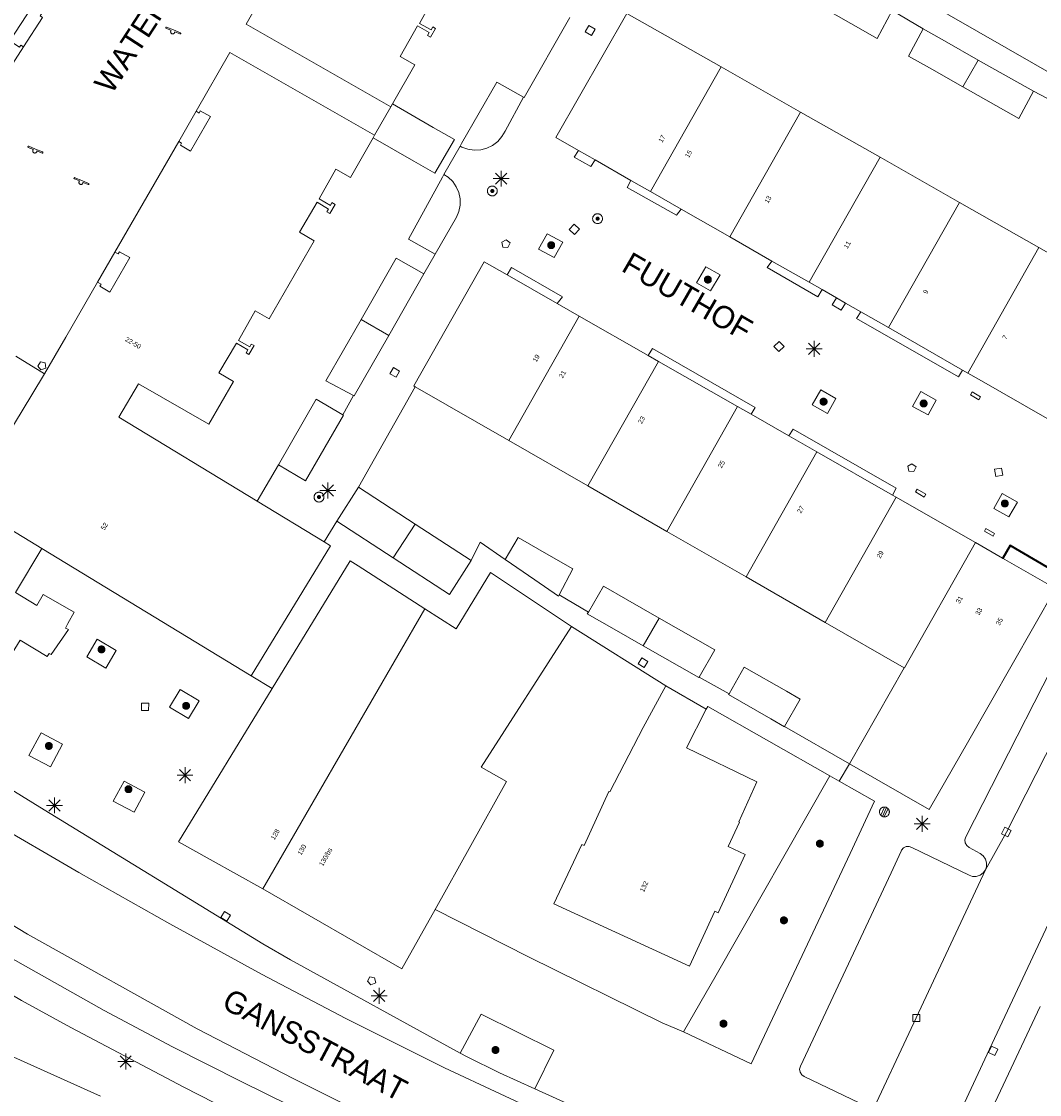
# Model space of a CAD drawing. Header units: metres. Extents: x 135779 to 137489, y 452643 to 455118.
# Tile 435 of 489: x 137249 to 137313, y 454522 to 454590. Entities that reach past the tile are written whole.
import ezdxf
from ezdxf.enums import TextEntityAlignment as Align

# ---------------------------------------------------------------- set-up
doc = ezdxf.new("R2010")
doc.units = ezdxf.units.M
for name, color, linetype, lineweight in [('KTop_BTD_Groenvoorziening_heesters', 62, 'Continuous', 13), ('KTop_GBI_Toegangstrap', 40, 'Continuous', 40), ('KTop_NAR_Huisnummer (t)', 7, 'Continuous', 13), ('KTop_NAR_Huisnummer tijdelijk (t)', 7, 'Continuous', 13), ('KTop_ORL_Weg_Straatnaam (t)', 7, 'Continuous', 13), ('KTop_PAL_Lichtmast', 40, 'Continuous', 13), ('KTop_PND_Grondvlaksituatie van BAG-pand [tachy]', 1, 'Continuous', 13), ('KTop_PND_Pandscheiding', 40, 'Continuous', 13), ('KTop_PUT_Brandkraan of -put', 1, 'Continuous', 13), ('KTop_PUT_Drainageput', 15, 'Continuous', 13), ('KTop_PUT_Inspectie- of rioolput', 15, 'Continuous', 13), ('KTop_PUT_Kolk', 15, 'Continuous', 13), ('KTop_STM_Speelvoorziening', 40, 'Continuous', 13), ('KTop_VGO_Boom', 92, 'Continuous', 13), ('KTop_WGD_Parkeervlak', 251, 'Continuous', 13), ('KTop_WGD_Rijbaan_Lokale weg', 251, 'Continuous', 13), ('KTop_WGD_Rijbaan_Lokale weg_fietsstrook', 40, 'Continuous', 13), ('KTop_WGD_Voetpad', 251, 'Continuous', 13), ('KTop_WGD_Voetpad op trap', 251, 'Continuous', 13), ('KTop_WGD_Voetpad_achterpad', 251, 'Continuous', 13)]:
    doc.layers.add(name, color=color, linetype=linetype, lineweight=lineweight)
doc.styles.add('Style-ROVU', font='ROVU.shx')
doc.styles.add('Style-ROVUCURSIEF', font='ROVUCURSIEF.shx')

# ---------------------------------------------------------------- blocks, each defined once
blk = doc.blocks.new('PAL_Lichtmast')
at = {"layer": 'KTop_PAL_Lichtmast'}
for p, q in [((-0.354, -0.354), (0.354, 0.354)), ((0.354, -0.354), (-0.354, 0.354)), ((0, -0.5), (0, 0.5)), ((-0.5, 0), (0.5, 0))]:
    blk.add_line(p, q, dxfattribs=at)
blk = doc.blocks.new('PUT_Kolk')
at = {"layer": 'KTop_PUT_Kolk', "flags": 128}
blk.add_lwpolyline([(0.225, -0.225), (0.225, 0.225), (-0.225, 0.225), (-0.225, -0.225), (0.225, -0.225)], dxfattribs=at)
blk = doc.blocks.new('PUT_Brandkraan_of_-put')
at = {"layer": 'KTop_PUT_Brandkraan of -put'}
for p, q in [((-0.25, 0.034), (0, 0.25)), ((-0.158, -0.25), (-0.25, 0.034)), ((0, 0.25), (0.25, 0.033)), ((0.25, 0.033), (0.158, -0.25)), ((0.158, -0.25), (-0.158, -0.25))]:
    blk.add_line(p, q, dxfattribs=at)
blk = doc.blocks.new('PUT_Drainageput')
at = {"layer": 'KTop_PUT_Drainageput'}
for p, q in [((-0.12, -0.286), (-0.12, 0.286)), ((0, -0.31), (0, 0.31)), ((0.12, -0.286), (0.12, 0.286))]:
    blk.add_line(p, q, dxfattribs=at)
at = {"layer": 'KTop_PUT_Drainageput', "flags": 128}
blk.add_lwpolyline([(0.31, 0), (0.308, 0.032), (0.303, 0.064), (0.295, 0.096), (0.283, 0.126), (0.268, 0.155), (0.251, 0.182), (0.23, 0.207), (0.207, 0.23), (0.182, 0.251), (0.155, 0.268), (0.126, 0.283), (0.096, 0.295), (0.064, 0.303), (0.032, 0.308), (0, 0.31), (-0.032, 0.308), (-0.064, 0.303), (-0.096, 0.295), (-0.126, 0.283), (-0.155, 0.268), (-0.182, 0.251), (-0.207, 0.23), (-0.23, 0.207), (-0.25, 0.182), (-0.268, 0.155), (-0.283, 0.126), (-0.294, 0.096), (-0.303, 0.064), (-0.308, 0.032), (-0.309, 0), (-0.308, -0.032), (-0.303, -0.064), (-0.294, -0.096), (-0.283, -0.126), (-0.268, -0.155), (-0.25, -0.182), (-0.23, -0.207), (-0.207, -0.23), (-0.182, -0.25), (-0.155, -0.268), (-0.126, -0.283), (-0.096, -0.294), (-0.064, -0.303), (-0.032, -0.308), (0, -0.309), (0.032, -0.308), (0.064, -0.303), (0.096, -0.294), (0.126, -0.283), (0.155, -0.268), (0.182, -0.25), (0.207, -0.23), (0.23, -0.207), (0.251, -0.182), (0.268, -0.155), (0.283, -0.126), (0.295, -0.096), (0.303, -0.064), (0.308, -0.032), (0.31, 0)], dxfattribs=at)
blk = doc.blocks.new('PUT_Inspectie-_of_rioolput')
at = {"layer": 'KTop_PUT_Inspectie- of rioolput', "flags": 128}
for points in [[(0.31, 0), (0.308, 0.032), (0.303, 0.064), (0.294, 0.095), (0.283, 0.126), (0.268, 0.155), (0.25, 0.182), (0.23, 0.207), (0.207, 0.23), (0.182, 0.25), (0.154, 0.268), (0.126, 0.283), (0.095, 0.294), (0.064, 0.303), (0.032, 0.308), (0, 0.309), (-0.032, 0.308), (-0.064, 0.303), (-0.096, 0.294), (-0.126, 0.283), (-0.155, 0.268), (-0.182, 0.25), (-0.207, 0.23), (-0.23, 0.207), (-0.25, 0.182), (-0.268, 0.154), (-0.283, 0.126), (-0.294, 0.095), (-0.303, 0.064), (-0.308, 0.032), (-0.309, 0), (-0.308, -0.032), (-0.303, -0.064), (-0.294, -0.096), (-0.283, -0.126), (-0.268, -0.155), (-0.25, -0.182), (-0.23, -0.207), (-0.207, -0.23), (-0.182, -0.25), (-0.155, -0.268), (-0.126, -0.283), (-0.096, -0.294), (-0.064, -0.303), (-0.032, -0.308), (0, -0.309), (0.032, -0.308), (0.064, -0.303), (0.095, -0.294), (0.126, -0.283), (0.155, -0.268), (0.182, -0.25), (0.207, -0.23), (0.23, -0.207), (0.25, -0.182), (0.268, -0.155), (0.283, -0.126), (0.294, -0.096), (0.303, -0.064), (0.308, -0.032), (0.31, 0)], [(0.095, 0), (0.094, 0.009), (0.092, 0.019), (0.09, 0.029), (0.086, 0.038), (0.082, 0.047), (0.076, 0.055), (0.07, 0.063), (0.063, 0.07), (0.055, 0.076), (0.047, 0.082), (0.038, 0.086), (0.029, 0.09), (0.019, 0.092), (0.009, 0.094), (0, 0.094), (-0.01, 0.094), (-0.02, 0.092), (-0.029, 0.09), (-0.039, 0.086), (-0.048, 0.082), (-0.056, 0.076), (-0.064, 0.07), (-0.071, 0.063), (-0.077, 0.055), (-0.082, 0.047), (-0.087, 0.038), (-0.09, 0.029), (-0.093, 0.019), (-0.094, 0.009), (-0.095, 0), (-0.094, -0.01), (-0.093, -0.02), (-0.09, -0.029), (-0.087, -0.039), (-0.082, -0.048), (-0.077, -0.056), (-0.071, -0.064), (-0.064, -0.071), (-0.056, -0.077), (-0.047, -0.082), (-0.039, -0.087), (-0.029, -0.09), (-0.02, -0.093), (-0.01, -0.094), (0, -0.095), (0.009, -0.094), (0.019, -0.093), (0.029, -0.09), (0.038, -0.087), (0.047, -0.082), (0.055, -0.077), (0.063, -0.071), (0.07, -0.064), (0.076, -0.056), (0.082, -0.047), (0.086, -0.039), (0.09, -0.029), (0.092, -0.02), (0.094, -0.01), (0.095, 0)], [(0.035, 0), (0.034, 0.003), (0.034, 0.007), (0.033, 0.01), (0.031, 0.014), (0.03, 0.017), (0.028, 0.02), (0.026, 0.023), (0.023, 0.026), (0.02, 0.028), (0.017, 0.03), (0.014, 0.031), (0.01, 0.033), (0.007, 0.034), (0.003, 0.034), (0, 0.034), (-0.004, 0.034), (-0.007, 0.034), (-0.011, 0.033), (-0.014, 0.031), (-0.018, 0.03), (-0.021, 0.028), (-0.023, 0.026), (-0.026, 0.023), (-0.028, 0.02), (-0.03, 0.017), (-0.032, 0.014), (-0.033, 0.01), (-0.034, 0.007), (-0.035, 0.003), (-0.035, 0), (-0.035, -0.004), (-0.034, -0.007), (-0.033, -0.011), (-0.032, -0.014), (-0.03, -0.018), (-0.028, -0.021), (-0.026, -0.023), (-0.023, -0.026), (-0.021, -0.028), (-0.017, -0.03), (-0.014, -0.032), (-0.011, -0.033), (-0.007, -0.034), (-0.004, -0.035), (0, -0.035), (0.003, -0.035), (0.007, -0.034), (0.01, -0.033), (0.014, -0.032), (0.017, -0.03), (0.02, -0.028), (0.023, -0.026), (0.026, -0.023), (0.028, -0.021), (0.03, -0.017), (0.031, -0.014), (0.033, -0.011), (0.034, -0.007), (0.034, -0.004), (0.035, 0)], [(0.01, 0.02), (0.007, 0.02), (0.005, 0.021), (0.003, 0.022), (0.001, 0.022), (-0.001, 0.022), (-0.004, 0.022), (-0.006, 0.021), (-0.008, 0.02), (-0.01, 0.019), (-0.012, 0.018), (-0.014, 0.017), (-0.016, 0.015), (-0.017, 0.013), (-0.019, 0.012), (-0.02, 0.009), (-0.021, 0.007), (-0.022, 0.005), (-0.022, 0.003), (-0.022, 0.001), (-0.022, -0.001), (-0.022, -0.004), (-0.022, -0.006), (-0.021, -0.008), (-0.02, -0.01), (-0.019, -0.012), (-0.017, -0.014), (-0.016, -0.016), (-0.014, -0.017), (-0.012, -0.019), (-0.01, -0.02), (-0.008, -0.021), (-0.006, -0.022), (-0.003, -0.022), (-0.001, -0.022), (0.001, -0.022), (0.003, -0.022), (0.005, -0.022), (0.008, -0.021), (0.01, -0.02), (0.012, -0.019), (0.014, -0.017), (0.015, -0.016), (0.017, -0.014), (0.018, -0.012), (0.02, -0.01), (0.02, -0.008), (0.021, -0.006), (0.022, -0.003), (0.022, -0.001), (0.022, 0.001), (0.022, 0.003), (0.021, 0.005), (0.02, 0.008), (0.019, 0.01), (0.018, 0.012), (0.017, 0.014), (0.015, 0.015), (0.013, 0.017), (0.012, 0.018), (0.01, 0.02)]]:
    blk.add_lwpolyline(points, dxfattribs=at)
blk = doc.blocks.new('STM_Speelvoorziening')
at = {"layer": 'KTop_STM_Speelvoorziening'}
for p, q in [((-0.456, 0.218), (-0.455, 0.222)), ((-0.456, 0.214), (-0.456, 0.218)), ((-0.456, 0.21), (-0.456, 0.214)), ((-0.455, 0.206), (-0.456, 0.21)), ((-0.455, 0.222), (-0.454, 0.226)), ((-0.454, 0.202), (-0.455, 0.206)), ((-0.454, 0.226), (-0.453, 0.23)), ((-0.453, 0.198), (-0.454, 0.202)), ((-0.453, 0.23), (-0.451, 0.234)), ((-0.451, 0.194), (-0.453, 0.198)), ((-0.451, 0.234), (-0.449, 0.237)), ((-0.449, 0.19), (-0.451, 0.194)), ((-0.449, 0.237), (-0.446, 0.24)), ((-0.446, 0.187), (-0.449, 0.19)), ((-0.446, 0.24), (-0.443, 0.243)), ((-0.443, 0.184), (-0.446, 0.187)), ((-0.443, 0.243), (-0.44, 0.246)), ((-0.44, 0.182), (-0.443, 0.184)), ((-0.44, 0.246), (-0.436, 0.248)), ((-0.436, 0.179), (-0.44, 0.182)), ((-0.436, 0.248), (-0.433, 0.25)), ((-0.433, 0.178), (-0.436, 0.179)), ((-0.433, 0.25), (-0.429, 0.251)), ((-0.109, 0.044), (-0.433, 0.178)), ((-0.429, 0.251), (-0.425, 0.253)), ((-0.425, 0.253), (-0.421, 0.253)), ((-0.421, 0.253), (-0.417, 0.253)), ((-0.417, 0.253), (-0.412, 0.253)), ((-0.412, 0.253), (-0.408, 0.253)), ((-0.408, 0.253), (-0.404, 0.251)), ((-0.404, 0.251), (-0.402, 0.251)), ((-0.402, 0.251), (0.031, 0.072)), ((-0.14, -0.007), (-0.135, 0.006)), ((-0.135, 0.006), (-0.129, 0.018)), ((-0.129, 0.018), (-0.122, 0.029)), ((-0.122, 0.029), (-0.114, 0.04)), ((-0.114, 0.04), (-0.109, 0.044)), ((0.031, 0.072), (0.464, -0.106)), ((-0.146, -0.033), (-0.144, -0.02)), ((-0.146, -0.047), (-0.146, -0.033)), ((-0.146, -0.06), (-0.146, -0.047)), ((-0.144, -0.073), (-0.146, -0.06)), ((-0.144, -0.02), (-0.14, -0.007)), ((-0.14, -0.086), (-0.144, -0.073)), ((-0.135, -0.099), (-0.14, -0.086)), ((-0.129, -0.111), (-0.135, -0.099)), ((-0.122, -0.122), (-0.129, -0.111)), ((-0.114, -0.133), (-0.122, -0.122)), ((-0.104, -0.143), (-0.114, -0.133)), ((-0.093, -0.151), (-0.104, -0.143)), ((-0.082, -0.158), (-0.093, -0.151)), ((-0.07, -0.164), (-0.082, -0.158)), ((-0.057, -0.169), (-0.07, -0.164)), ((-0.044, -0.172), (-0.057, -0.169)), ((-0.031, -0.174), (-0.044, -0.172)), ((-0.017, -0.175), (-0.031, -0.174)), ((-0.004, -0.174), (-0.017, -0.175)), ((0.009, -0.172), (-0.004, -0.174)), ((0.022, -0.169), (0.009, -0.172)), ((0.035, -0.164), (0.022, -0.169)), ((0.047, -0.158), (0.035, -0.164)), ((0.058, -0.151), (0.047, -0.158)), ((0.069, -0.143), (0.058, -0.151)), ((0.078, -0.133), (0.069, -0.143)), ((0.086, -0.122), (0.078, -0.133)), ((0.094, -0.111), (0.086, -0.122)), ((0.1, -0.099), (0.094, -0.111)), ((0.105, -0.086), (0.1, -0.099)), ((0.108, -0.073), (0.105, -0.086)), ((0.11, -0.06), (0.108, -0.073)), ((0.112, -0.046), (0.11, -0.06)), ((0.434, -0.179), (0.112, -0.046)), ((0.439, -0.18), (0.434, -0.179)), ((0.443, -0.181), (0.439, -0.18)), ((0.447, -0.181), (0.443, -0.181)), ((0.451, -0.181), (0.447, -0.181)), ((0.455, -0.18), (0.451, -0.181)), ((0.459, -0.179), (0.455, -0.18)), ((0.463, -0.178), (0.459, -0.179)), ((0.467, -0.176), (0.463, -0.178)), ((0.464, -0.106), (0.467, -0.107)), ((0.467, -0.107), (0.47, -0.11)), ((0.47, -0.174), (0.467, -0.176)), ((0.47, -0.11), (0.474, -0.112)), ((0.474, -0.171), (0.47, -0.174)), ((0.474, -0.112), (0.477, -0.115)), ((0.477, -0.168), (0.474, -0.171)), ((0.477, -0.115), (0.479, -0.118)), ((0.479, -0.165), (0.477, -0.168)), ((0.479, -0.118), (0.481, -0.122)), ((0.481, -0.161), (0.479, -0.165)), ((0.481, -0.122), (0.483, -0.125)), ((0.483, -0.158), (0.481, -0.161)), ((0.483, -0.125), (0.485, -0.129)), ((0.485, -0.154), (0.483, -0.158)), ((0.485, -0.129), (0.486, -0.133)), ((0.486, -0.15), (0.485, -0.154)), ((0.486, -0.133), (0.486, -0.138)), ((0.486, -0.138), (0.487, -0.142)), ((0.487, -0.142), (0.486, -0.146)), ((0.486, -0.146), (0.486, -0.15))]:
    blk.add_line(p, q, dxfattribs=at)
blk = doc.blocks.new('VGO_Boom')
at = {"layer": 'KTop_VGO_Boom', "flags": 128}
for points in [[(0.215, 0), (0.214, 0.022), (0.21, 0.045), (0.204, 0.066), (0.196, 0.087), (0.186, 0.108), (0.174, 0.126), (0.16, 0.144), (0.144, 0.16), (0.126, 0.174), (0.107, 0.186), (0.087, 0.196), (0.066, 0.204), (0.045, 0.21), (0.022, 0.214), (-0.001, 0.215), (-0.023, 0.214), (-0.045, 0.21), (-0.067, 0.204), (-0.088, 0.196), (-0.108, 0.186), (-0.127, 0.174), (-0.144, 0.16), (-0.16, 0.144), (-0.174, 0.126), (-0.187, 0.107), (-0.197, 0.087), (-0.205, 0.066), (-0.211, 0.045), (-0.214, 0.022), (-0.215, -0.001), (-0.214, -0.023), (-0.211, -0.045), (-0.205, -0.067), (-0.197, -0.088), (-0.187, -0.108), (-0.174, -0.127), (-0.16, -0.144), (-0.144, -0.16), (-0.127, -0.174), (-0.108, -0.187), (-0.088, -0.197), (-0.067, -0.205), (-0.045, -0.211), (-0.023, -0.214), (0, -0.215), (0.022, -0.214), (0.045, -0.211), (0.066, -0.205), (0.087, -0.197), (0.108, -0.187), (0.126, -0.174), (0.144, -0.16), (0.16, -0.144), (0.174, -0.127), (0.186, -0.108), (0.196, -0.088), (0.204, -0.067), (0.21, -0.045), (0.214, -0.023), (0.215, -0.001)], [(0.155, 0), (0.154, 0.016), (0.152, 0.032), (0.147, 0.048), (0.142, 0.063), (0.134, 0.078), (0.125, 0.091), (0.115, 0.104), (0.104, 0.115), (0.091, 0.125), (0.077, 0.134), (0.063, 0.142), (0.048, 0.147), (0.032, 0.152), (0.016, 0.154), (-0.001, 0.155), (-0.017, 0.154), (-0.033, 0.152), (-0.048, 0.147), (-0.064, 0.142), (-0.078, 0.134), (-0.092, 0.125), (-0.104, 0.115), (-0.116, 0.104), (-0.126, 0.091), (-0.135, 0.077), (-0.142, 0.063), (-0.148, 0.048), (-0.152, 0.032), (-0.155, 0.016), (-0.155, -0.001), (-0.155, -0.017), (-0.152, -0.033), (-0.148, -0.048), (-0.142, -0.064), (-0.135, -0.078), (-0.126, -0.092), (-0.116, -0.104), (-0.104, -0.116), (-0.092, -0.126), (-0.078, -0.135), (-0.064, -0.142), (-0.048, -0.148), (-0.033, -0.152), (-0.017, -0.155), (0, -0.155), (0.016, -0.155), (0.032, -0.152), (0.048, -0.148), (0.063, -0.142), (0.078, -0.135), (0.091, -0.126), (0.104, -0.116), (0.115, -0.104), (0.125, -0.092), (0.134, -0.078), (0.142, -0.064), (0.147, -0.048), (0.152, -0.033), (0.154, -0.017), (0.155, -0.001)], [(0.095, 0), (0.094, 0.01), (0.093, 0.02), (0.09, 0.029), (0.087, 0.039), (0.082, 0.048), (0.077, 0.056), (0.071, 0.064), (0.064, 0.071), (0.056, 0.077), (0.047, 0.082), (0.039, 0.087), (0.029, 0.09), (0.02, 0.093), (0.01, 0.094), (-0.001, 0.095), (-0.01, 0.094), (-0.02, 0.093), (-0.03, 0.09), (-0.039, 0.087), (-0.048, 0.082), (-0.056, 0.077), (-0.064, 0.071), (-0.071, 0.064), (-0.077, 0.056), (-0.083, 0.047), (-0.087, 0.039), (-0.091, 0.029), (-0.093, 0.02), (-0.095, 0.01), (-0.095, -0.001), (-0.095, -0.01), (-0.093, -0.02), (-0.091, -0.03), (-0.087, -0.039), (-0.083, -0.048), (-0.077, -0.056), (-0.071, -0.064), (-0.064, -0.071), (-0.056, -0.077), (-0.048, -0.083), (-0.039, -0.087), (-0.03, -0.091), (-0.02, -0.093), (-0.01, -0.095), (0, -0.095), (0.01, -0.095), (0.02, -0.093), (0.029, -0.091), (0.039, -0.087), (0.048, -0.083), (0.056, -0.077), (0.064, -0.071), (0.071, -0.064), (0.077, -0.056), (0.082, -0.048), (0.087, -0.039), (0.09, -0.03), (0.093, -0.02), (0.094, -0.01), (0.095, -0.001)], [(0.035, 0), (0.035, 0.004), (0.034, 0.007), (0.033, 0.011), (0.032, 0.014), (0.03, 0.018), (0.028, 0.021), (0.026, 0.023), (0.023, 0.026), (0.021, 0.028), (0.017, 0.03), (0.014, 0.032), (0.011, 0.033), (0.007, 0.034), (0.004, 0.035), (-0.001, 0.035), (-0.004, 0.035), (-0.008, 0.034), (-0.011, 0.033), (-0.015, 0.032), (-0.018, 0.03), (-0.021, 0.028), (-0.024, 0.026), (-0.027, 0.023), (-0.029, 0.021), (-0.031, 0.017), (-0.032, 0.014), (-0.034, 0.011), (-0.035, 0.007), (-0.035, 0.004), (-0.035, -0.001), (-0.035, -0.004), (-0.035, -0.008), (-0.034, -0.011), (-0.032, -0.015), (-0.031, -0.018), (-0.029, -0.021), (-0.027, -0.024), (-0.024, -0.027), (-0.021, -0.029), (-0.018, -0.031), (-0.015, -0.032), (-0.011, -0.034), (-0.008, -0.035), (-0.004, -0.035), (0, -0.035), (0.004, -0.035), (0.007, -0.035), (0.011, -0.034), (0.014, -0.032), (0.018, -0.031), (0.021, -0.029), (0.023, -0.027), (0.026, -0.024), (0.028, -0.021), (0.03, -0.018), (0.032, -0.015), (0.033, -0.011), (0.034, -0.008), (0.035, -0.004), (0.035, 0)]]:
    blk.add_lwpolyline(points, dxfattribs=at)

msp = doc.modelspace()

# ---------------------------------------------------------------- linework, layer by layer
at = {"layer": 'KTop_BTD_Groenvoorziening_heesters', "flags": 128}
msp.add_lwpolyline([(137299.76, 454542.26), (137292.631, 454529.751), (137290.591, 454526.181)], dxfattribs=at)
at = {"layer": 'KTop_GBI_Toegangstrap', "flags": 128}
msp.add_lwpolyline([(137314.27, 454554.851), (137311.091, 454556.704), (137310.621, 454555.921), (137310.614, 454555.909)], dxfattribs=at)
at = {"layer": 'KTop_PND_Grondvlaksituatie van BAG-pand [tachy]', "flags": 128}
for points in [[(137265.231, 454593.121), (137263.141, 454589.441), (137272.231, 454584.251)], [(137272.329, 454584.422), (137273.732, 454586.886), (137272.811, 454587.411), (137273.901, 454589.331), (137274.631, 454588.911), (137274.521, 454588.721), (137274.711, 454588.611), (137275.021, 454589.151), (137274.861, 454589.261), (137274.761, 454589.081), (137274.031, 454589.471), (137275.071, 454591.381)], [(137249.187, 454588.004), (137249.011, 454588.121), (137248.921, 454587.981), (137248.311, 454588.391), (137249.701, 454590.491), (137250.311, 454590.081), (137250.221, 454589.951), (137250.377, 454589.846)], [(137299.252, 454590.512), (137301.093, 454589.469), (137302.731, 454588.541), (137303.691, 454590.281)], [(137287.031, 454590.111), (137282.574, 454582.324), (137283.999, 454581.509)], [(137292.946, 454586.749), (137287.031, 454590.111)], [(137305.621, 454589.141), (137304.701, 454587.431), (137306.021, 454586.683), (137308.124, 454585.492)], [(137309.081, 454587.181), (137306.961, 454588.382), (137305.621, 454589.141)], [(137244.831, 454581.251), (137249.187, 454588.004)], [(137271.211, 454582.461), (137262.121, 454587.651), (137260.006, 454583.964)], [(137312.541, 454585.221), (137309.081, 454587.181)], [(137297.933, 454583.915), (137292.946, 454586.749)], [(137280.547, 454584.846), (137278.871, 454585.791), (137276.664, 454581.938), (137276.574, 454581.781)], [(137308.124, 454585.492), (137311.621, 454583.511), (137312.541, 454585.221)], [(137272.231, 454584.251), (137272.329, 454584.422)], [(137276.574, 454581.781), (137276.69, 454581.721), (137277.067, 454581.586), (137277.464, 454581.529), (137277.864, 454581.551), (137278.251, 454581.652), (137278.611, 454581.827), (137278.929, 454582.071), (137279.193, 454582.373), (137279.391, 454582.721), (137280.547, 454584.846)], [(137260.006, 454583.964), (137260.191, 454583.851), (137260.271, 454583.991), (137260.911, 454583.631), (137259.661, 454581.461), (137259.021, 454581.831), (137259.101, 454581.961), (137258.92, 454582.071)], [(137302.921, 454581.081), (137297.933, 454583.915)], [(137271.113, 454582.29), (137271.211, 454582.461)], [(137258.92, 454582.071), (137254.918, 454575.124)], [(137263.836, 454559.496), (137255.161, 454564.761), (137256.391, 454566.861), (137260.811, 454564.321), (137262.346, 454566.998), (137261.431, 454567.541), (137262.541, 454569.411), (137263.261, 454568.991), (137263.151, 454568.811), (137263.326, 454568.708), (137263.641, 454569.257), (137263.471, 454569.351), (137263.371, 454569.171), (137262.661, 454569.571), (137263.711, 454571.431), (137264.599, 454570.928), (137267.41, 454575.831), (137266.501, 454576.371), (137267.601, 454578.251), (137268.321, 454577.831), (137268.211, 454577.651), (137268.39, 454577.541), (137268.724, 454578.123), (137268.531, 454578.231), (137268.431, 454578.051), (137267.721, 454578.461), (137268.781, 454580.331), (137269.691, 454579.811), (137271.113, 454582.29)], [(137283.999, 454581.509), (137285.048, 454580.908)], [(137307.907, 454578.247), (137302.921, 454581.081)], [(137285.048, 454580.908), (137287.287, 454579.627)], [(137275.556, 454580.003), (137275.457, 454579.822), (137273.341, 454575.941), (137275.01, 454574.988)], [(137275.01, 454574.988), (137276.341, 454577.311), (137276.495, 454577.678), (137276.573, 454578.069), (137276.572, 454578.468), (137276.491, 454578.858), (137276.334, 454579.224), (137276.108, 454579.552), (137275.82, 454579.828), (137275.556, 454580.003)], [(137287.287, 454579.627), (137288.514, 454578.925)], [(137288.514, 454578.925), (137290.443, 454577.823)], [(137290.443, 454577.823), (137293.494, 454576.079)], [(137312.894, 454575.413), (137307.907, 454578.247)], [(137293.494, 454576.079), (137296.136, 454574.568)], [(137254.918, 454575.124), (137255.121, 454575.011), (137255.201, 454575.141), (137255.841, 454574.781), (137254.601, 454572.611), (137253.961, 454572.981), (137254.041, 454573.121), (137253.828, 454573.239)], [(137317.95, 454572.539), (137312.894, 454575.413)], [(137274.306, 454573.758), (137272.568, 454574.742), (137270.36, 454570.892)], [(137279.524, 454573.692), (137278.091, 454574.511), (137273.674, 454566.725), (137273.755, 454566.678)], [(137296.136, 454574.568), (137298.474, 454573.231)], [(137272.092, 454569.897), (137274.306, 454573.758)], [(137282.665, 454571.897), (137279.524, 454573.692)], [(137253.828, 454573.239), (137251.833, 454569.792), (137250.503, 454567.495)], [(137298.474, 454573.231), (137299.279, 454572.77)], [(137299.279, 454572.77), (137300.191, 454572.249)], [(137300.191, 454572.249), (137300.754, 454571.927)], [(137284.04, 454571.111), (137282.665, 454571.897)], [(137300.754, 454571.927), (137301.711, 454571.38)], [(137270.36, 454570.892), (137268.151, 454567.041), (137269.893, 454566.125)], [(137288.38, 454568.631), (137284.04, 454571.111)], [(137301.711, 454571.38), (137303.453, 454570.384)], [(137303.453, 454570.384), (137308.103, 454567.724)], [(137269.893, 454566.125), (137269.921, 454566.111), (137272.092, 454569.897)], [(137289.012, 454568.266), (137288.38, 454568.631)], [(137293.987, 454565.427), (137289.012, 454568.266)], [(137250.503, 454567.495), (137249.701, 454566.178), (137246.346, 454560.664), (137245.58, 454559.406), (137250.324, 454556.522)], [(137308.103, 454567.724), (137308.432, 454567.536)], [(137308.432, 454567.536), (137309.14, 454567.13), (137313.412, 454564.688)], [(137273.755, 454566.678), (137279.619, 454563.307)], [(137309.121, 454565.851), (137309.231, 454566.041), (137308.701, 454566.351), (137308.591, 454566.161), (137309.121, 454565.851)], [(137269.221, 454564.918), (137267.541, 454565.901), (137265.171, 454561.771)], [(137265.171, 454561.771), (137266.881, 454560.771), (137269.251, 454564.901), (137269.221, 454564.918)], [(137294.828, 454564.946), (137293.987, 454565.427)], [(137297.205, 454563.588), (137294.828, 454564.946)], [(137298.961, 454562.584), (137297.205, 454563.588)], [(137279.619, 454563.307), (137284.586, 454560.452)], [(137303.706, 454559.873), (137298.961, 454562.584)], [(137270.201, 454560.371), (137268.831, 454558.241)], [(137273.749, 454558.057), (137270.201, 454560.371)], [(137284.586, 454560.452), (137289.552, 454557.598)], [(137305.681, 454559.751), (137305.79, 454559.934), (137305.243, 454560.249), (137305.141, 454560.071), (137305.681, 454559.751)], [(137268.046, 454556.941), (137263.836, 454559.496)], [(137303.934, 454559.742), (137303.706, 454559.873)], [(137308.902, 454556.89), (137304.63, 454559.34), (137303.934, 454559.742)], [(137268.831, 454558.241), (137272.366, 454555.936)], [(137277.271, 454555.761), (137273.749, 454558.057)], [(137289.552, 454557.598), (137294.519, 454554.743)], [(137310.011, 454557.301), (137310.106, 454557.475), (137309.565, 454557.784), (137309.47, 454557.61), (137310.011, 454557.301)], [(137263.471, 454548.531), (137268.441, 454556.701), (137268.046, 454556.941)], [(137282.781, 454553.615), (137283.651, 454555.241), (137282.137, 454556.11), (137280.221, 454557.211), (137279.401, 454555.841)], [(137310.614, 454555.909), (137308.902, 454556.89)], [(137250.324, 454556.522), (137263.471, 454548.531)], [(137274.352, 454552.744), (137270.168, 454555.427), (137269.677, 454555.745), (137264.776, 454547.73)], [(137272.366, 454555.936), (137275.901, 454553.631), (137277.271, 454555.761)], [(137279.401, 454555.841), (137281.262, 454554.559), (137282.741, 454553.541), (137282.781, 454553.615)], [(137310.614, 454555.909), (137313.816, 454554.072)], [(137283.571, 454551.622), (137278.471, 454555.011), (137276.321, 454551.481), (137274.352, 454552.744)], [(137294.519, 454554.743), (137299.485, 454551.888)], [(137289.061, 454552.161), (137287.093, 454553.285), (137285.561, 454554.161), (137284.618, 454552.537)], [(137300.996, 454543.008), (137306.011, 454540.141), (137308.485, 454544.478), (137313.933, 454554.005), (137313.816, 454554.072)], [(137284.618, 454552.537), (137284.551, 454552.421), (137286.097, 454551.538), (137288.063, 454550.415)], [(137291.572, 454548.456), (137292.561, 454550.161), (137289.061, 454552.161)], [(137275.003, 454533.861), (137279.493, 454541.905), (137277.891, 454542.798), (137283.571, 454551.622)], [(137299.485, 454551.888), (137304.444, 454549.037)], [(137288.063, 454550.415), (137291.551, 454548.421), (137291.572, 454548.456)], [(137296.922, 454545.343), (137297.901, 454547.071), (137297.041, 454547.565), (137294.401, 454549.081), (137293.451, 454547.411)], [(137304.444, 454549.037), (137300.996, 454543.008)], [(137264.776, 454547.73), (137258.901, 454538.121), (137260.891, 454537.011), (137264.188, 454535.158)], [(137289.482, 454547.906), (137288.061, 454545.281), (137285.96, 454541.244), (137285.896, 454541.273), (137284.348, 454537.892), (137284.212, 454537.955), (137282.458, 454534.229), (137290.963, 454530.306), (137292.565, 454533.766), (137292.771, 454533.665), (137294.46, 454537.312), (137293.4, 454537.83), (137294.098, 454539.346), (137294.062, 454539.363), (137295.191, 454541.881), (137290.781, 454544.011), (137292.011, 454546.441)], [(137292.011, 454546.441), (137289.482, 454547.906)], [(137293.451, 454547.411), (137293.421, 454547.351), (137296.063, 454545.834), (137296.921, 454545.341), (137296.922, 454545.343)], [(137264.188, 454535.158), (137272.921, 454530.142), (137275.003, 454533.861)], [(137312.961, 454527.781), (137309.808, 454521.057)], [(137254.018, 454522.159), (137247.288, 454525.165)]]:
    msp.add_lwpolyline(points, dxfattribs=at)
at = {"layer": 'KTop_PND_Pandscheiding', "flags": 128}
for points in [[(137309.081, 454587.181), (137308.124, 454585.492)], [(137292.946, 454586.749), (137288.514, 454578.925)], [(137293.494, 454576.079), (137297.933, 454583.915)], [(137302.921, 454581.081), (137298.474, 454573.231)], [(137307.907, 454578.247), (137303.453, 454570.384)], [(137308.432, 454567.536), (137312.894, 454575.413)], [(137270.36, 454570.892), (137272.092, 454569.897)], [(137279.619, 454563.307), (137284.04, 454571.111)], [(137289.012, 454568.266), (137284.586, 454560.452)], [(137289.552, 454557.598), (137293.987, 454565.427)], [(137298.961, 454562.584), (137294.519, 454554.743)], [(137299.485, 454551.888), (137303.934, 454559.742)], [(137273.749, 454558.057), (137272.366, 454555.936)], [(137304.444, 454549.037), (137304.451, 454549.033), (137308.902, 454556.89)], [(137264.188, 454535.158), (137274.352, 454552.744)], [(137288.063, 454550.415), (137289.061, 454552.161)]]:
    msp.add_lwpolyline(points, dxfattribs=at)
at = {"layer": 'KTop_WGD_Parkeervlak', "flags": 128}
msp.add_lwpolyline([(137285.179, 454512.351), (137280.024, 454514.749), (137275.428, 454516.965), (137265.882, 454521.572), (137262.872, 454523.047), (137258.535, 454525.248), (137254.235, 454527.521), (137248.334, 454530.858), (137237.272, 454537.421)], dxfattribs=at)
at = {"layer": 'KTop_WGD_Rijbaan_Lokale weg', "flags": 128}
for points in [[(137283.456, 454589.86), (137280.601, 454584.821), (137280.547, 454584.846)], [(137276.574, 454581.781), (137275.556, 454580.003)], [(137285.048, 454580.908), (137284.781, 454580.491), (137283.731, 454581.091), (137283.999, 454581.509)], [(137290.443, 454577.823), (137290.151, 454577.441), (137287.051, 454579.181), (137287.287, 454579.627)], [(137282.03, 454576.28), (137281.5, 454575.31), (137282.48, 454574.79), (137283.01, 454575.76), (137282.03, 454576.28)], [(137275.01, 454574.988), (137274.306, 454573.758)], [(137299.279, 454572.77), (137299.021, 454572.321), (137295.841, 454574.161), (137296.136, 454574.568)], [(137279.524, 454573.692), (137279.801, 454574.151), (137282.991, 454572.321), (137282.665, 454571.897)], [(137291.4, 454573.19), (137292.29, 454572.69), (137292.88, 454573.71), (137291.99, 454574.21), (137291.4, 454573.19)], [(137300.754, 454571.927), (137300.481, 454571.481), (137299.921, 454571.811), (137300.191, 454572.249)], [(137308.103, 454567.724), (137307.841, 454567.291), (137301.451, 454570.951), (137301.711, 454571.38)], [(137288.38, 454568.631), (137288.651, 454569.071), (137295.091, 454565.381), (137294.828, 454564.946)], [(137270.201, 454560.371), (137273.755, 454566.678)], [(137299.62, 454564.99), (137300.15, 454565.94), (137299.2, 454566.49), (137298.67, 454565.54), (137299.62, 454564.99)], [(137305.93, 454564.91), (137306.45, 454565.84), (137305.48, 454566.37), (137304.96, 454565.44), (137305.93, 454564.91)], [(137269.893, 454566.125), (137269.221, 454564.918)], [(137297.205, 454563.588), (137297.461, 454564.011), (137303.931, 454560.301), (137303.706, 454559.873)], [(137265.171, 454561.771), (137263.836, 454559.496)], [(137311.01, 454558.51), (137311.54, 454559.44), (137310.58, 454559.97), (137310.05, 454559.04), (137311.01, 454558.51)], [(137268.831, 454558.241), (137268.046, 454556.941)], [(137309.538, 454536.359), (137310.846, 454538.723), (137317.559, 454551.915), (137317.82, 454552.477)], [(137306.577, 454518.193), (137307.077, 454519.266), (137309.793, 454525.098), (137315.085, 454536.369), (137315.621, 454537.492), (137322.089, 454549.644), (137322.265, 454549.97)], [(137308.672, 454508.842), (137306.472, 454509.829), (137295.775, 454514.625), (137289.562, 454517.41), (137275.584, 454523.919), (137269.411, 454527.029), (137264.12, 454529.802), (137258.362, 454532.961), (137252.644, 454536.19), (137246.965, 454539.489), (137242.395, 454542.211), (137240.972, 454543.137)], [(137238.333, 454539.06), (137239.099, 454538.573), (137249.424, 454532.311), (137260.073, 454526.368), (137266.1, 454523.258), (137272.163, 454520.22), (137278.262, 454517.253), (137284.395, 454514.358), (137284.662, 454514.235), (137291.755, 454510.959), (137306.614, 454504.257)], [(137302.063, 454520.404), (137305.195, 454527.057), (137309.538, 454536.359)]]:
    msp.add_lwpolyline(points, dxfattribs=at)
at = {"layer": 'KTop_WGD_Rijbaan_Lokale weg_fietsstrook', "flags": 128}
msp.add_lwpolyline([(137276.576, 454524.85), (137277.009, 454524.612), (137279.04, 454523.606), (137281.26, 454522.603)], dxfattribs=at)
at = {"layer": 'KTop_WGD_Voetpad', "flags": 128}
for points in [[(137250.377, 454589.846), (137249.187, 454588.004)], [(137258.92, 454582.071), (137260.006, 454583.964)], [(137271.211, 454582.461), (137272.231, 454584.251)], [(137253.828, 454573.239), (137254.918, 454575.124)], [(137248.687, 454568.603), (137250.503, 454567.495)], [(137250.324, 454556.522), (137248.673, 454553.761), (137250.016, 454552.951), (137250.409, 454553.638), (137252.361, 454552.521), (137251.961, 454551.821), (137251.811, 454551.531), (137252.001, 454551.441), (137250.921, 454549.871), (137250.786, 454549.933), (137250.671, 454549.741), (137248.972, 454550.769), (137247.001, 454547.611), (137246.556, 454547.891)], [(137318.241, 454553.384), (137318.034, 454553.149), (137317.847, 454553.005), (137317.623, 454552.931), (137317.387, 454552.936), (137317.166, 454553.019), (137317.14, 454553.035), (137316.462, 454553.401), (137316.267, 454553.443), (137316.071, 454553.406), (137315.906, 454553.295), (137315.812, 454553.165), (137308.307, 454538.424), (137308.246, 454538.241), (137308.264, 454538.049), (137308.358, 454537.88), (137308.512, 454537.763), (137309.197, 454537.374), (137309.396, 454537.229), (137309.538, 454537.029), (137309.609, 454536.793), (137309.601, 454536.547), (137309.538, 454536.359)], [(137254.343, 454549.009), (137255.001, 454550.12), (137253.806, 454550.828), (137253.148, 454549.717), (137254.343, 454549.009)], [(137263.471, 454548.531), (137264.776, 454547.73)], [(137259.535, 454545.853), (137260.193, 454546.964), (137258.998, 454547.672), (137258.34, 454546.561), (137259.535, 454545.853)], [(137242.349, 454545.264), (137244.26, 454543.993), (137247.434, 454541.977), (137250.208, 454540.291), (137264.196, 454531.705), (137265.922, 454530.712), (137276.576, 454524.85)], [(137250.863, 454542.817), (137251.629, 454544.241), (137250.288, 454544.962), (137249.522, 454543.538), (137250.863, 454542.817)], [(137300.358, 454541.919), (137300.996, 454543.008)], [(137256.119, 454539.969), (137256.793, 454541.223), (137255.485, 454541.926), (137254.811, 454540.673), (137256.119, 454539.969)], [(137290.591, 454526.181), (137294.842, 454524.186), (137301.037, 454537.385), (137302.568, 454540.661), (137300.358, 454541.919)], [(137236.181, 454538.068), (137236.303, 454537.969), (137236.4, 454537.799), (137236.421, 454537.606), (137236.365, 454537.421), (137235.631, 454536.101), (137249.043, 454528.154), (137252.147, 454526.466), (137259.246, 454522.712), (137264.032, 454520.267), (137269.259, 454517.683), (137274.521, 454515.171), (137283.871, 454510.759), (137284.565, 454512.197), (137284.778, 454512.344), (137284.978, 454512.387), (137285.179, 454512.351)], [(137309.538, 454536.359), (137309.395, 454536.158), (137309.196, 454536.014), (137308.961, 454535.94), (137308.715, 454535.945), (137308.516, 454536.011), (137304.919, 454537.748), (137304.746, 454537.819), (137304.558, 454537.812), (137304.39, 454537.729), (137304.272, 454537.583), (137304.245, 454537.518), (137303.618, 454536.176), (137297.923, 454524.042), (137297.875, 454523.849), (137297.906, 454523.652), (137298.011, 454523.483), (137298.16, 454523.375), (137301.616, 454521.734)], [(137290.591, 454526.181), (137289.252, 454526.743), (137280.872, 454530.904), (137275.003, 454533.861)], [(137281.26, 454522.603), (137282.448, 454525.039), (137277.887, 454527.301), (137276.576, 454524.85)], [(137281.26, 454522.603), (137285.272, 454520.792), (137289.851, 454518.935), (137290.817, 454518.516)]]:
    msp.add_lwpolyline(points, dxfattribs=at)
at = {"layer": 'KTop_WGD_Voetpad op trap', "flags": 128}
msp.add_lwpolyline([(137271.113, 454582.29), (137273.664, 454580.826), (137274.994, 454580.091), (137276.22, 454582.196), (137274.886, 454582.955), (137272.329, 454584.422)], dxfattribs=at)
at = {"layer": 'KTop_WGD_Voetpad_achterpad', "flags": 128}
for points in [[(137314.421, 454585.901), (137305.401, 454591.091)], [(137303.691, 454590.281), (137305.621, 454589.141)], [(137312.541, 454585.221), (137314.571, 454584.151)], [(137279.401, 454555.841), (137277.831, 454556.921), (137277.271, 454555.761)], [(137284.618, 454552.537), (137282.781, 454553.615)], [(137283.571, 454551.622), (137289.482, 454547.906)], [(137293.451, 454547.411), (137291.572, 454548.456)], [(137292.011, 454546.441), (137292.107, 454546.616), (137299.76, 454542.26)], [(137300.996, 454543.008), (137296.922, 454545.343)], [(137300.358, 454541.919), (137299.76, 454542.26)]]:
    msp.add_lwpolyline(points, dxfattribs=at)

# ---------------------------------------------------------------- block references
at = {"layer": 'KTop_PAL_Lichtmast'}
for p in [(137279.152, 454579.736), (137298.782, 454569.062), (137268.272, 454560.162), (137259.312, 454542.292), (137251.122, 454540.402), (137305.561, 454539.25), (137271.492, 454528.451), (137255.589, 454524.334)]:
    msp.add_blockref('PAL_Lichtmast', p, dxfattribs=at)
at = {"layer": 'KTop_PUT_Brandkraan of -put'}
for p, rotation in [((137279.472, 454575.652), 282.3629913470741), ((137250.375, 454567.975), 238.611290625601), ((137304.945, 454561.596), 282.4747508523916), ((137271.055, 454529.382), 241.1797106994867)]:
    msp.add_blockref('PUT_Brandkraan_of_-put', p, dxfattribs=dict(at, rotation=rotation))
at = {"layer": 'KTop_PUT_Drainageput', "rotation": 154.951518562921}
msp.add_blockref('PUT_Drainageput', (137303.196, 454539.988), dxfattribs=at)
at = {"layer": 'KTop_PUT_Inspectie- of rioolput'}
for p, rotation in [((137278.592, 454578.963), 191.7330841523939), ((137285.197, 454577.225), 213.8168412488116), ((137267.717, 454559.748), 129.2558416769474)]:
    msp.add_blockref('PUT_Inspectie-_of_rioolput', p, dxfattribs=dict(at, rotation=rotation))
at = {"layer": 'KTop_PUT_Kolk'}
for p, rotation in [((137284.733, 454589.032), 330.2147232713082), ((137283.738, 454576.557), 227.5906323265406), ((137296.582, 454569.199), 314.0213236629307), ((137272.471, 454567.576), 330.4337456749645), ((137310.362, 454561.308), 279.2538737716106), ((137288.048, 454549.357), 237.8441317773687), ((137256.807, 454546.586), 359.0657093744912), ((137310.847, 454538.723), 153.0298685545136), ((137261.866, 454533.437), 238.4579049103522), ((137310.02, 454524.993), 154.8488386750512)]:
    msp.add_blockref('PUT_Kolk', p, dxfattribs=dict(at, rotation=rotation))
msp.add_blockref('PUT_Kolk', (137305.195, 454527.057), dxfattribs=at)
at = {"layer": 'KTop_STM_Speelvoorziening'}
for p in [(137258.556, 454588.997), (137249.908, 454581.52), (137252.801, 454579.546)]:
    msp.add_blockref('STM_Speelvoorziening', p, dxfattribs=at)
at = {"layer": 'KTop_VGO_Boom'}
for p in [(137282.289, 454575.559), (137292.119, 454573.399), (137299.379, 454565.739), (137305.659, 454565.629), (137310.749, 454559.349), (137254.07, 454550.191), (137259.38, 454546.651), (137250.77, 454544.132), (137255.763, 454541.414), (137299.147, 454538), (137296.891, 454533.187), (137293.096, 454526.7), (137278.792, 454525.049)]:
    msp.add_blockref('VGO_Boom', p, dxfattribs=at)

# ---------------------------------------------------------------- texts
at = {"layer": 'KTop_NAR_Huisnummer (t)', "style": 'Style-ROVU'}
for s, p in [('19', (137281.457, 454568.668)), ('21', (137283.112, 454567.661)), ('23', (137288.069, 454564.791)), ('25', (137293.082, 454562.017)), ('27', (137298.054, 454559.172)), ('29', (137303.039, 454556.351)), ('31', (137308.009, 454553.509)), ('33', (137309.235, 454552.771)), ('35', (137310.521, 454552.14))]:
    msp.add_text(s, height=0.3, rotation=60.2, dxfattribs=at).set_placement(p, align=Align.MIDDLE_RIGHT)
at = {"layer": 'KTop_NAR_Huisnummer tijdelijk (t)', "style": 'Style-ROVUCURSIEF'}
for s, rotation, p in [('17', 60.2, (137289.116, 454582.042)), ('15', 60.2, (137290.791, 454581.085)), ('13', 60.2, (137295.768, 454578.234)), ('11', 60.2, (137300.746, 454575.385)), ('9', 60.2, (137305.725, 454572.535)), ('22-50', 330, (137255.599, 454569.693)), ('7', 60.2, (137310.702, 454569.684)), ('52', 58.7, (137254.132, 454557.721)), ('128', 60.1, (137264.795, 454538.276)), ('130', 60.1, (137266.469, 454537.315)), ('130/bs', 60.1, (137267.827, 454536.629)), ('132', 65.3, (137287.968, 454534.993))]:
    msp.add_text(s, height=0.3, rotation=rotation, dxfattribs=at).set_placement(p, align=Align.MIDDLE_LEFT)
at = {"layer": 'KTop_ORL_Weg_Straatnaam (t)', "style": 'Style-ROVU'}
for s, rotation, p in [('WATERHOENHOF', 56.99294, (137254.709, 454584.976)), ('FUUTHOF', 329.99927, (137286.619, 454573.977)), ('GANSSTRAAT', 332.02527, (137261.537, 454527.728))]:
    msp.add_text(s, height=1.4, rotation=rotation, dxfattribs=at).set_placement(p)

doc.saveas('drawing.dxf')
